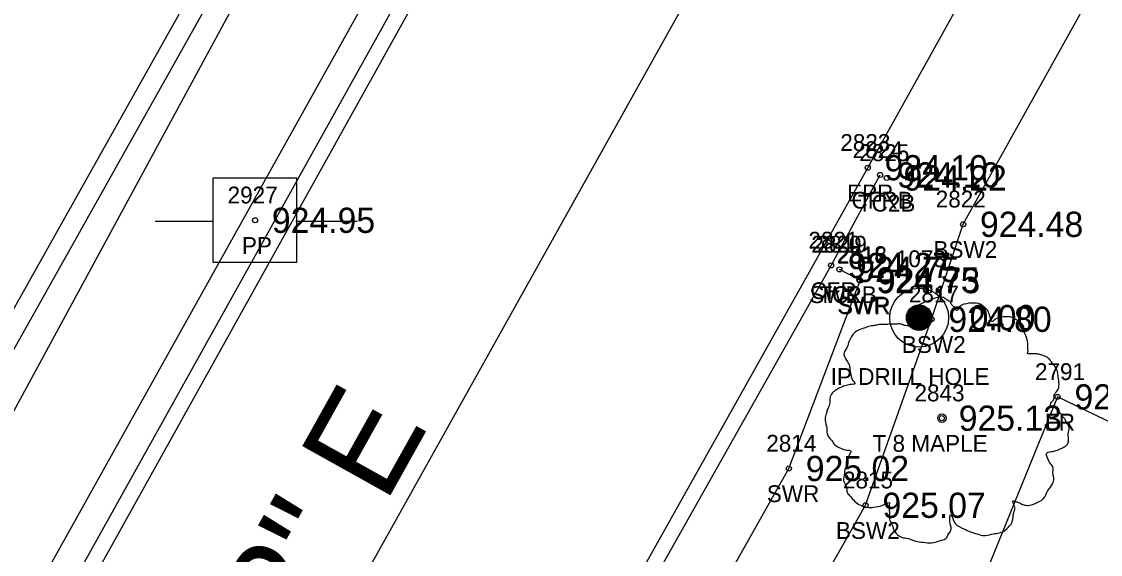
# Model space of a CAD drawing. Extents: x 1575382 to 1578175, y 1099175 to 1101955.
# Drawn here: x 1576977.9 to 1577042, y 1100604.6 to 1100636.3 of the extents above; entities that cross this region are included whole.
import ezdxf

# ---------------------------------------------------------------- set-up
doc = ezdxf.new("R2010")
doc.units = 0
for name, color, linetype in [('RD_EX_Conc', 7, 'Continuous'), ('RD_EX_Conc_txCode', 7, 'Continuous'), ('RD_EX_DV_Prop_txCode', 7, 'Continuous'), ('RD_EX_DV_PropPin', 7, 'Continuous'), ('RD_EX_Fence_Other', 7, 'Continuous'), ('RD_EX_Fence_Other_txCode', 7, 'Continuous'), ('RD_EX_Road', 7, 'Continuous'), ('RD_EX_Road_txCode', 7, 'Continuous'), ('RD_EX_TX_Conc_ELEV', 7, 'Continuous'), ('RD_EX_TX_DV_Prop_ELEV', 7, 'Continuous'), ('RD_EX_TX_Fence_Other_ELEV', 7, 'Continuous'), ('RD_EX_TX_Road_ELEV', 7, 'Continuous'), ('RD_EX_TX_VEG_ELEV', 7, 'Continuous'), ('RD_EX_UT', 7, 'Continuous'), ('RD_EX_UT_txCode', 7, 'Continuous'), ('RD_EX_VEG', 7, 'Continuous'), ('RD_EX_VEG_txCode', 7, 'Continuous'), ('RD_HC_Cl', 7, 'Continuous'), ('RD_HC_Data', 7, 'Continuous'), ('RD_HC_Survey_ELEV', 7, 'Continuous'), ('RD_SMD_Locator', 7, 'Continuous')]:
    doc.layers.add(name, color=color, linetype=linetype)

msp = doc.modelspace()

# ---------------------------------------------------------------- linework, layer by layer
at = {"layer": 'RD_EX_Conc'}
for points in [[(1576915.514, 1100485.425), (1576931.673, 1100514.72), (1576963.555, 1100571.695), (1576980.254, 1100601.726), (1577004.865, 1100645.934), (1577028.803, 1100689.209), (1577055.236, 1100736.453), (1577057.454, 1100744.788), (1577058.3, 1100753.828), (1577056.519, 1100760.313), (1577053.211, 1100754.373)], [(1576891.145, 1100492.999), (1576919.807, 1100523.916), (1576927.444, 1100533.738), (1576954.888, 1100579.32), (1576970.585, 1100607.096), (1576994.857, 1100650.35), (1577020.046, 1100695.255), (1577043.021, 1100736.517), (1577053.211, 1100754.373)], [(1576925.275, 1100434.597), (1576931.32, 1100441.648), (1576943.715, 1100456.063), (1576959.803, 1100485.146), (1576962.794, 1100490.547), (1576976.909, 1100516.297), (1576979.985, 1100521.81), (1576994.076, 1100547.413), (1577013.899, 1100582.65), (1577028.009, 1100607.52), (1577031.926, 1100618.574), (1577033.804, 1100624.219), (1577052.4, 1100657.656), (1577055.154, 1100662.638), (1577085.172, 1100716.01)], [(1576969.616, 1100521.03), (1576986.698, 1100551.884), (1577006.341, 1100586.946), (1577025.954, 1100621.774), (1577028.868, 1100627.153)], [(1576970.324, 1100520.904), (1576975.655, 1100524.245), (1576989.879, 1100549.922), (1577009.586, 1100585.074), (1577023.452, 1100609.706), (1577027.682, 1100620.873), (1577027.637, 1100620.914), (1577026.453, 1100621.536)]]:
    msp.add_lwpolyline(points, dxfattribs=at)
at = {"layer": 'RD_EX_DV_PropPin'}
for p, q in [((1577030.488, 1100618.374), (1577030.488, 1100618.97)), ((1577030.523, 1100618.303), (1577030.523, 1100619.042)), ((1577030.558, 1100618.246), (1577030.558, 1100619.099)), ((1577030.593, 1100618.198), (1577030.593, 1100619.146)), ((1577030.628, 1100618.157), (1577030.628, 1100619.187)), ((1577030.663, 1100618.122), (1577030.663, 1100619.223)), ((1577030.698, 1100618.09), (1577030.698, 1100619.254)), ((1577030.733, 1100618.062), (1577030.733, 1100619.282)), ((1577030.769, 1100618.038), (1577030.769, 1100619.307)), ((1577030.804, 1100618.016), (1577030.804, 1100619.329)), ((1577030.839, 1100617.997), (1577030.839, 1100619.348)), ((1577030.874, 1100617.98), (1577030.874, 1100619.365)), ((1577030.909, 1100617.965), (1577030.909, 1100619.38)), ((1577030.944, 1100617.952), (1577030.944, 1100619.393)), ((1577030.979, 1100617.941), (1577030.979, 1100619.404)), ((1577031.014, 1100617.932), (1577031.014, 1100619.413)), ((1577031.049, 1100617.924), (1577031.049, 1100619.42)), ((1577031.084, 1100617.919), (1577031.084, 1100619.426)), ((1577031.119, 1100617.915), (1577031.119, 1100619.43)), ((1577031.154, 1100617.912), (1577031.154, 1100619.433)), ((1577031.189, 1100617.911), (1577031.189, 1100619.433)), ((1577031.224, 1100617.912), (1577031.224, 1100619.433)), ((1577031.259, 1100617.915), (1577031.259, 1100619.43)), ((1577031.294, 1100617.919), (1577031.294, 1100619.426)), ((1577031.329, 1100617.924), (1577031.329, 1100619.42)), ((1577031.364, 1100617.932), (1577031.364, 1100619.413)), ((1577031.399, 1100617.941), (1577031.399, 1100619.404)), ((1577031.434, 1100617.952), (1577031.434, 1100619.393)), ((1577031.469, 1100617.965), (1577031.469, 1100619.38)), ((1577031.504, 1100617.98), (1577031.504, 1100619.365)), ((1577031.539, 1100617.997), (1577031.539, 1100619.348)), ((1577031.574, 1100618.016), (1577031.574, 1100619.329)), ((1577031.609, 1100618.038), (1577031.609, 1100619.307)), ((1577031.644, 1100618.062), (1577031.644, 1100619.282)), ((1577031.679, 1100618.09), (1577031.679, 1100619.254)), ((1577031.714, 1100618.122), (1577031.714, 1100619.223)), ((1577031.749, 1100618.157), (1577031.749, 1100619.187)), ((1577031.784, 1100618.198), (1577031.784, 1100619.146)), ((1577031.819, 1100618.246), (1577031.819, 1100619.099)), ((1577031.854, 1100618.303), (1577031.854, 1100619.042)), ((1577031.889, 1100618.374), (1577031.889, 1100618.97)), ((1577030.453, 1100618.476), (1577030.453, 1100618.868)), ((1577031.924, 1100618.476), (1577031.924, 1100618.868))]:
    msp.add_line(p, q, dxfattribs=at)
for radius in [1.75, 0.761]:
    msp.add_circle((1577031.189, 1100618.672), radius, dxfattribs=at)
at = {"layer": 'RD_EX_Fence_Other'}
msp.add_lwpolyline([(1577095.042, 1100587.095), (1577039.418, 1100613.962), (1576993.42, 1100500.902)], dxfattribs=at)
at = {"layer": 'RD_EX_Road'}
for points in [[(1576898.125, 1100449.597), (1576900.298, 1100453.323), (1576908.44, 1100470.191), (1576911.626, 1100476.811), (1576915.143, 1100482.86), (1576932.491, 1100514.031), (1576964.319, 1100571.231), (1576981.085, 1100601.291), (1577005.143, 1100644.548), (1577029.514, 1100688.699), (1577055.929, 1100735.941), (1577058.213, 1100744.654), (1577059.154, 1100754.07), (1577057.45, 1100760.722), (1577053.131, 1100767.877), (1577044.533, 1100776.687), (1577044.533, 1100776.687), (1577000.541, 1100813.123), (1576959.676, 1100843.401), (1576921.642, 1100879.474), (1576887.689, 1100919.798), (1576859.542, 1100961.835), (1576835.397, 1101008.919), (1576817.257, 1101055.711)], [(1576918.426, 1100436.45), (1576919.689, 1100438.104), (1576919.205, 1100438.447), (1576924.616, 1100446.412), (1576935.148, 1100461.397), (1576954.407, 1100495.424), (1576968.796, 1100521.524), (1576985.916, 1100552.3), (1577005.625, 1100587.417), (1577028.135, 1100627.58), (1577046.667, 1100660.868), (1577078.765, 1100718.331)]]:
    msp.add_lwpolyline(points, dxfattribs=at)
at = {"layer": 'RD_EX_UT'}
for p, q in [((1576994.218, 1100626.967), (1576989.218, 1100626.967)), ((1576989.218, 1100626.967), (1576989.218, 1100621.967)), ((1576994.218, 1100621.967), (1576994.218, 1100626.967)), ((1576985.787, 1100624.405), (1576989.256, 1100624.405)), ((1576994.147, 1100624.405), (1576997.787, 1100624.405)), ((1576989.218, 1100621.967), (1576994.218, 1100621.967))]:
    msp.add_line(p, q, dxfattribs=at)
msp.add_lwpolyline([(1576697.982, 1101074.318), (1577079.486, 1100801.524), (1576931.929, 1100529.296), (1577183.503, 1100413.666)], dxfattribs=at)
at = {"layer": 'RD_EX_VEG'}
msp.add_lwpolyline([(1576914.194, 1100486.819), (1576910.45, 1100488.948), (1576907.96, 1100484.958), (1576892.651, 1100493.173), (1576920.353, 1100523.238), (1576956.046, 1100578.762), (1577056.185, 1100757.222), (1577053.862, 1100737.224), (1576914.194, 1100486.819)], dxfattribs=at)
for centre, radius in [((1577032.541, 1100612.696), 0.25), ((1577032.528, 1100612.677), 0.0001)]:
    msp.add_circle(centre, radius, dxfattribs=at)
for points in [[(1577032.673, 1100619.863), (1577032.373, 1100619.888), (1577032.048, 1100619.788), (1577031.798, 1100619.688), (1577031.573, 1100619.613), (1577031.348, 1100619.513), (1577031.048, 1100619.338), (1577030.824, 1100619.138), (1577030.699, 1100618.888), (1577030.649, 1100618.663), (1577030.599, 1100618.389), (1577030.599, 1100618.214), (1577030.474, 1100618.189), (1577030.324, 1100618.214), (1577030.074, 1100618.289), (1577029.824, 1100618.289), (1577029.574, 1100618.289), (1577029.224, 1100618.264), (1577028.874, 1100618.264), (1577028.6, 1100618.214), (1577028.275, 1100618.164), (1577027.9, 1100618.039), (1577027.55, 1100617.914), (1577027.25, 1100617.664), (1577027, 1100617.189), (1577026.875, 1100616.839), (1577026.725, 1100616.589), (1577026.875, 1100616.14), (1577027.05, 1100615.79), (1577027.075, 1100615.59), (1577027.15, 1100615.165), (1577027.25, 1100614.94), (1577027.375, 1100614.74), (1577027.3, 1100614.715), (1577026.925, 1100614.665), (1577026.625, 1100614.565), (1577026.201, 1100614.34), (1577025.976, 1100614.115), (1577025.876, 1100613.79), (1577025.851, 1100613.441), (1577025.751, 1100613.241), (1577025.676, 1100612.966), (1577025.651, 1100612.891), (1577025.601, 1100612.566), (1577025.701, 1100612.116), (1577025.726, 1100611.766), (1577025.851, 1100611.541), (1577026.001, 1100611.367), (1577026.176, 1100611.117), (1577026.575, 1100610.892), (1577026.9, 1100610.792), (1577027.1, 1100610.767), (1577026.925, 1100610.267), (1577026.875, 1100609.917), (1577026.75, 1100609.517), (1577026.75, 1100609.442), (1577026.7, 1100608.968), (1577026.85, 1100608.643), (1577026.925, 1100608.268), (1577027.1, 1100608.043), (1577027.375, 1100607.743), (1577027.7, 1100607.518), (1577028.2, 1100607.393), (1577028.6, 1100607.418), (1577029.174, 1100607.593), (1577029.424, 1100607.668), (1577029.399, 1100607.493), (1577029.424, 1100607.118), (1577029.424, 1100606.694), (1577029.574, 1100606.369), (1577029.674, 1100606.094), (1577029.824, 1100605.844), (1577030.149, 1100605.619), (1577030.549, 1100605.544), (1577030.973, 1100605.394), (1577031.423, 1100605.319), (1577031.923, 1100605.294), (1577032.523, 1100605.444), (1577032.798, 1100605.569), (1577032.898, 1100605.744), (1577033.098, 1100606.119), (1577033.048, 1100606.344), (1577033.073, 1100606.944), (1577033.172, 1100606.769), (1577033.347, 1100606.419), (1577033.847, 1100606.119), (1577034.247, 1100605.944), (1577034.722, 1100605.794), (1577035.022, 1100605.719), (1577035.496, 1100605.794), (1577035.871, 1100605.869), (1577036.246, 1100605.994), (1577036.546, 1100606.269), (1577036.721, 1100606.544), (1577036.771, 1100606.819), (1577036.846, 1100607.193), (1577036.896, 1100607.368)], [(1577036.896, 1100607.368), (1577036.821, 1100607.543), (1577036.771, 1100607.793), (1577036.846, 1100607.768), (1577037.021, 1100607.718), (1577037.296, 1100607.593), (1577037.521, 1100607.518), (1577037.845, 1100607.543), (1577038.12, 1100607.643), (1577038.57, 1100607.918), (1577038.845, 1100608.393), (1577039.12, 1100608.793), (1577039.195, 1100609.118), (1577039.145, 1100609.342), (1577039.12, 1100609.842), (1577038.92, 1100610.092), (1577038.87, 1100610.217), (1577038.77, 1100610.617), (1577038.845, 1100610.667), (1577039.12, 1100610.717), (1577039.495, 1100610.842), (1577039.77, 1100610.967), (1577039.995, 1100611.142), (1577040.069, 1100611.367), (1577040.045, 1100611.766), (1577040.094, 1100612.166), (1577040.02, 1100612.316), (1577039.92, 1100612.466), (1577039.845, 1100612.666), (1577039.695, 1100612.816), (1577039.595, 1100612.966), (1577039.495, 1100613.066), (1577039.37, 1100613.216), (1577039.195, 1100613.341), (1577039.045, 1100613.391), (1577038.995, 1100613.541), (1577039.145, 1100613.741), (1577039.195, 1100613.84), (1577039.22, 1100614.065), (1577039.445, 1100614.415), (1577039.495, 1100614.815), (1577039.445, 1100615.24), (1577039.395, 1100615.515), (1577039.245, 1100615.79), (1577039.045, 1100616.04), (1577038.92, 1100616.214), (1577038.745, 1100616.339), (1577038.42, 1100616.464), (1577038.17, 1100616.514), (1577037.82, 1100616.514), (1577037.621, 1100616.564), (1577037.646, 1100616.614), (1577037.646, 1100616.764), (1577037.646, 1100617.039), (1577037.571, 1100617.489), (1577037.421, 1100617.989), (1577037.421, 1100618.014), (1577037.321, 1100618.264), (1577037.096, 1100618.463), (1577036.921, 1100618.563), (1577036.721, 1100618.688), (1577036.471, 1100618.713), (1577036.171, 1100618.713), (1577035.896, 1100618.663), (1577035.696, 1100618.563), (1577035.521, 1100618.438), (1577035.446, 1100618.588), (1577035.347, 1100618.888), (1577035.297, 1100619.038), (1577035.147, 1100619.213), (1577034.922, 1100619.413), (1577034.472, 1100619.538), (1577033.847, 1100619.463), (1577033.547, 1100619.263), (1577033.397, 1100619.088), (1577033.347, 1100619.213), (1577033.147, 1100619.413), (1577033.048, 1100619.588), (1577032.873, 1100619.713), (1577032.723, 1100619.813), (1577032.623, 1100619.863)]]:
    msp.add_spline(points, degree=3, dxfattribs=at)
at = {"layer": 'RD_HC_Cl'}
msp.add_line((1576888.29, 1100406.318), (1577092.181, 1100771.631), dxfattribs=at)
at = {"layer": 'RD_SMD_Locator'}
for centre in [(1577028.135, 1100627.58), (1577028.868, 1100627.153), (1577029.261, 1100626.974), (1576991.727, 1100624.458), (1577033.804, 1100624.219), (1577025.954, 1100621.774), (1577026.453, 1100621.536), (1577026.453, 1100621.536), (1577027.637, 1100620.914), (1577027.682, 1100620.873), (1577031.189, 1100618.672), (1577031.926, 1100618.574), (1577039.418, 1100613.962), (1577032.541, 1100612.696), (1577023.452, 1100609.706), (1577028.009, 1100607.52)]:
    msp.add_circle(centre, 0.15, dxfattribs=at)

# ---------------------------------------------------------------- texts
at = {"layer": 'RD_EX_Conc_txCode'}
for s, p in [('2824', (1577027.238, 1100628.153)), ('2825', (1577027.631, 1100627.974)), ('CFRB', (1577027.167, 1100625.153)), ('2822', (1577032.174, 1100625.219)), ('TC2B', (1577027.545, 1100624.974)), ('2821', (1577024.608, 1100622.774)), ('2820', (1577024.784, 1100622.536)), ('2819', (1577025.106, 1100622.536)), ('2818', (1577026.291, 1100621.914)), ('2816', (1577026.312, 1100621.873)), ('BSW2', (1577032.04, 1100622.219)), ('SWRB', (1577024.665, 1100619.536)), ('CFR', (1577024.726, 1100619.774)), ('TC2', (1577025.209, 1100619.536)), ('2817', (1577030.579, 1100619.574)), ('SWR', (1577026.322, 1100618.914)), ('SWR', (1577026.367, 1100618.873)), ('BSW2', (1577030.162, 1100616.574)), ('2814', (1577022.105, 1100610.706)), ('2815', (1577026.662, 1100608.52)), ('SWR', (1577022.137, 1100607.706)), ('BSW2', (1577026.245, 1100605.52))]:
    msp.add_text(s, height=1, dxfattribs=at).set_placement(p)
at = {"layer": 'RD_EX_DV_Prop_txCode'}
for s, p in [('1073', (1577029.803, 1100621.672)), ('IP DRILL HOLE', (1577025.933, 1100614.672))]:
    msp.add_text(s, height=1, dxfattribs=at).set_placement(p)
at = {"layer": 'RD_EX_Fence_Other_txCode'}
for s, p in [('2791', (1577038.071, 1100614.962)), ('FR', (1577038.662, 1100611.962))]:
    msp.add_text(s, height=1, dxfattribs=at).set_placement(p)
at = {"layer": 'RD_EX_Road_txCode'}
for s, p in [('2823', (1577026.505, 1100628.58)), ('EPR', (1577026.907, 1100625.58))]:
    msp.add_text(s, height=1, dxfattribs=at).set_placement(p)
at = {"layer": 'RD_EX_TX_Conc_ELEV'}
for s, p in [('924.10', (1577029.868, 1100626.403)), ('924.22', (1577030.261, 1100626.224)), ('924.48', (1577034.804, 1100623.469)), ('924.27', (1577026.954, 1100621.024)), ('924.75', (1577027.453, 1100620.786)), ('924.75', (1577027.453, 1100620.786)), ('924.75', (1577028.637, 1100620.164)), ('924.73', (1577028.682, 1100620.123)), ('924.80', (1577032.926, 1100617.824)), ('925.02', (1577024.452, 1100608.956)), ('925.07', (1577029.009, 1100606.77))]:
    msp.add_text(s, height=1.5, dxfattribs=at).set_placement(p)
at = {"layer": 'RD_EX_TX_DV_Prop_ELEV'}
msp.add_text('0.00', height=1.5, dxfattribs=at).set_placement((1577034.189, 1100617.922))
at = {"layer": 'RD_EX_TX_Fence_Other_ELEV'}
msp.add_text('924.91', height=1.5, dxfattribs=at).set_placement((1577040.418, 1100613.212))
at = {"layer": 'RD_EX_TX_Road_ELEV'}
msp.add_text('924.10', height=1.5, dxfattribs=at).set_placement((1577029.135, 1100626.83))
at = {"layer": 'RD_EX_TX_VEG_ELEV'}
msp.add_text('925.13', height=1.5, dxfattribs=at).set_placement((1577033.541, 1100611.946))
at = {"layer": 'RD_EX_UT_txCode'}
for s, p in [('2927', (1576990.097, 1100625.458)), ('PP', (1576990.948, 1100622.458))]:
    msp.add_text(s, height=1, dxfattribs=at).set_placement(p)
at = {"layer": 'RD_EX_VEG_txCode'}
for s, p in [('2843', (1577030.911, 1100613.696)), ('T 8 MAPLE', (1577028.419, 1100610.696))]:
    msp.add_text(s, height=1, dxfattribs=at).set_placement(p)
at = {"layer": 'RD_HC_Data'}
msp.add_text('N 29%%d 10\' 02" E', height=6, rotation=60.8329, dxfattribs=at).set_placement((1576975.536, 1100564.689))
at = {"layer": 'RD_HC_Survey_ELEV'}
msp.add_text('924.95', height=1.5, dxfattribs=at).set_placement((1576992.727, 1100623.708))

doc.saveas('drawing.dxf')
